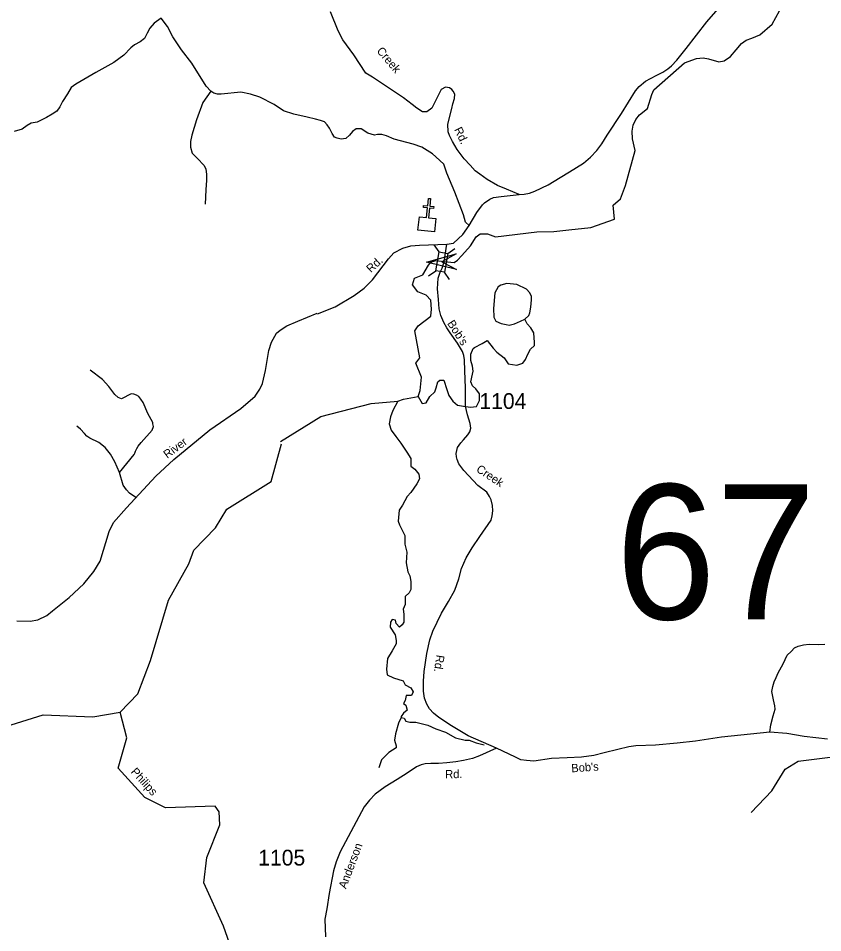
# Model space of a CAD drawing. Extents: x 884530 to 1028605, y 526725 to 653634.
# Drawn here: x 952349 to 958704, y 537506 to 544735 of the extents above; entities that cross this region are included whole.
import ezdxf

# ---------------------------------------------------------------- set-up
doc = ezdxf.new("R2010")
doc.units = 0
for name, color, linetype in [('Exist Cultural Church CELL', 7, 'Continuous'), ('Exist Hydrographic Creek Single Shore', 7, 'Continuous'), ('Exist Hydrographic Creek Single Shore Label', 7, 'Continuous'), ('Exist Hydrographic Pond Over 1500 Sq Ft', 7, 'Continuous'), ('Exist Road Non-System Type 51', 7, 'Continuous'), ('Exist Road Secondary Structure Standard Bridge Attributed CELL', 7, 'Continuous'), ('Exist Road Secondary Structure Standard Bridge CELL', 7, 'Continuous'), ('Exist Road Secondary Structure Standard Bridge Number Label', 7, 'Continuous'), ('Exist Road Secondary Type 51 Attributed', 7, 'Continuous'), ('Exist Road Secondary Type 51 Label', 7, 'Continuous'), ('Exist Road Secondary Type 51 Number Label', 7, 'Continuous')]:
    doc.layers.add(name, color=color, linetype=linetype)

msp = doc.modelspace()

# ---------------------------------------------------------------- linework, layer by layer
at = {"layer": 'Exist Cultural Church CELL'}
msp.add_lwpolyline([(955517.5, 543165.4), (955574.1, 543159.7), (955581.9, 543235.4), (955550.1, 543238.7), (955551.7, 543254.6), (955583.6, 543251.3), (955589.7, 543311.1), (955605.6, 543309.5), (955599.5, 543249.7), (955631.3, 543246.4), (955629.7, 543230.5), (955597.9, 543233.8), (955590.1, 543158), (955647.4, 543152), (955636.6, 543046.1), (955506.6, 543059.5)], close=True, dxfattribs=at)
at = {"layer": 'Exist Hydrographic Creek Single Shore'}
for points in [[(957353.5, 544132.8), (957370.1, 544170.2), (957612.3, 544383.1), (957707.1, 544416.4), (957759.1, 544422.4), (957803.1, 544414.4), (957883.1, 544391.4), (957927.1, 544397.4), (957976.1, 544432.4), (958021.1, 544485.4), (958064.1, 544536), (958100.1, 544563), (958144.1, 544577), (958207.1, 544604), (958305.1, 544688.6), (958363.1, 544792.7)], [(955348.1, 541708.8), (955393.4, 541723), (955508.1, 541744.2), (955525.1, 541792.4), (955533.5, 541897.2), (955490.4, 542009.4), (955521.9, 542050.9), (955483.1, 542264), (955507, 542302.3), (955607.5, 542378.9), (955614.7, 542436.4), (955607.5, 542505.8), (955571.6, 542546.5), (955504.7, 542572.9), (955464, 542627.9), (955478.3, 542680.6), (955544.1, 542706.1), (955591, 542782.3), (955608, 542807.3), (955648, 542821.3), (955714, 542813.3), (955791.8, 542805.1), (955818.1, 542821.9), (955854, 542860.2), (955921, 542936.8), (955966.4, 543006.2), (955997.5, 543030.2), (956055, 543030.2), (956119.6, 543006.2), (956445, 543046), (956580, 543049), (956698, 543063), (956872, 543082), (957058.6, 543147.3), (957049, 543257.6), (957108, 543306.6), (957147, 543413.7), (957224, 543688.9), (957202, 543782), (957200, 543843), (957206.9, 543891.1), (957227, 543936.1), (957257, 543972.1), (957320, 544021.1), (957353.5, 544132.8)], [(955508.1, 541744.2), (955539.2, 541690.4), (955570.3, 541696.1), (955601.5, 541744.2), (955641.1, 541781), (955649.6, 541812.2), (955663.8, 541860.3), (955680.7, 541874.5), (955711.9, 541874.5), (955734.5, 541800.9), (955751.5, 541752.7), (955782.6, 541707.4), (955819.4, 541676.3), (955867.6, 541667.8), (955921.4, 541659.3), (955969.5, 541664.9), (955992.1, 541713.1), (955992.1, 541766.9), (955963.8, 541806.5), (955938.3, 541829.2), (955924.2, 541860.3), (955938.3, 541922.6), (955944, 541945.3), (955938.3, 541984.9), (955924.2, 542030.2), (955924.2, 542078.3), (955944, 542123.7), (955952.5, 542132.1), (956014.8, 542163.3), (956054.4, 542188.8), (956099.7, 542126.5), (956130.8, 542095.3), (956187.4, 542050), (956218.6, 542001.9), (956286.5, 541993.4), (956334.6, 542007.6), (956357.3, 542038.7), (956374.3, 542078.3), (956396.9, 542118), (956428.1, 542149.1), (956428.1, 542171.8), (956422.4, 542248.2), (956399.7, 542287.9), (956368.6, 542319), (956351.6, 542357.3)], [(954420.8, 541387.9), (954739.9, 541586.5), (955136.7, 541690.1), (955348.1, 541708.8)], [(955348.1, 541708.8), (955308.5, 541635.2), (955288.7, 541584.3), (955280.2, 541527.6), (955294.3, 541479.5), (955331.1, 541428.5), (955370.8, 541374.7), (955418.9, 541303.9), (955450, 541255.8), (955450, 541193.5), (955481.2, 541170.9), (955512.3, 541131.2), (955518, 541094.4), (955498.2, 541054.8), (955451.5, 540985.4), (955420.3, 540954.2), (955383.5, 540886.3), (955358, 540846.6), (955349.5, 540758.9), (955359.5, 540729.1), (955401.9, 540647), (955401.9, 540576.2), (955418.9, 540513.9), (955413.2, 540429), (955427.4, 540358.2), (955441.5, 540327.1), (955450, 540281.8), (955450, 540219.5), (955435.9, 540194), (955404.7, 540162.8), (955404.7, 540131.7), (955404.7, 540100.5), (955390.6, 540063.7), (955396.3, 540024.1), (955396.3, 539961.8), (955382.1, 539939.2), (955359.5, 539922.2), (955334, 539950.5), (955328.3, 539976), (955302.8, 539981.6), (955288.7, 539961.8), (955285.9, 539922.2), (955325.5, 539859.9), (955334, 539814.6), (955334, 539789.1), (955302.8, 539735.3), (955266, 539673), (955257.5, 539588), (955264.6, 539544.2), (955312.7, 539521.5), (955389.2, 539496), (955406.2, 539464.9), (955451.5, 539442.2), (955468.4, 539411.1), (955454.3, 539379.9), (955414.7, 539379.9), (955406.2, 539340.3), (955392, 539317.6), (955411.8, 539303.5), (955420.3, 539263.8), (955392, 539241.2), (955375, 539215.7), (955375, 539207.2)], [(953154.7, 539248.7), (953293.4, 539393.6), (953394.5, 539657.3), (953536.8, 540133.6), (953697.3, 540422.4), (953734.6, 540530), (953907.5, 540707), (953996.2, 540852.9), (954346, 541072.3), (954429.4, 541370.7)], [(951041.2, 539188.4), (951543.3, 539189.3), (951881.2, 539310.4), (951954.6, 539266.3), (952015.9, 539114.1), (952208, 539123.3), (952545.3, 539228.1), (952936.8, 539213.7), (953154.7, 539248.7)], [(954370.3, 536871.1), (954272.6, 536938.7), (954068.1, 537280.9), (953969.8, 537558.5), (953815.1, 537899.6), (953839.1, 538099.4), (953940.1, 538359.8), (953935.4, 538461.7), (953903.6, 538505), (953511.3, 538493.2), (953347.4, 538575.3), (953139, 538805.9), (953205.9, 539047.4), (953154.7, 539248.7)], [(955375, 539207.2), (955352.4, 539161.9), (955329.7, 539077), (955321.2, 539028.8), (955335.4, 538983.5), (955335.4, 538966.5), (955275.9, 538929.7), (955244.8, 538898.6), (955219.3, 538873.1), (955198.1, 538809.4)], [(955375, 539207.2), (955397.7, 539201.5), (955411.8, 539178.9), (955443, 539170.4), (955491.1, 539170.4), (955584.5, 539147.7), (955646.8, 539116.6), (955723.2, 539091.1), (955802.5, 539045.8), (955878.9, 539028.8), (955910, 539028.8), (955966.6, 539006.2), (956028.9, 538992)], [(958138.5, 538455.6), (958302.9, 538626.3), (958408.9, 538798), (958511.1, 538861.6), (959080.7, 538932.1)]]:
    msp.add_lwpolyline(points, dxfattribs=at)
at = {"layer": 'Exist Hydrographic Pond Over 1500 Sq Ft'}
msp.add_lwpolyline([(956269.5, 542319), (956316.2, 542341.7), (956351.6, 542357.3), (956382.8, 542384.1), (956391.3, 542406.8), (956398.3, 542450.7), (956402.6, 542508.7), (956402.6, 542535.6), (956391.3, 542563.9), (956364.4, 542593.7), (956286.5, 542629.1), (956208.7, 542637.6), (956162, 542626.2), (956139.3, 542610.7), (956115.3, 542563.9), (956103.9, 542439.4), (956106.8, 542372.8), (956122.3, 542341.7), (956164.8, 542323.3), (956204.4, 542314.8), (956227.1, 542307.7)], close=True, dxfattribs=at)
at = {"layer": 'Exist Road Non-System Type 51'}
for points in [[(953478.3, 544734.8), (953423.7, 544696.9), (953387.4, 544656), (953366.2, 544618.1), (953345, 544575.7), (953311.7, 544548.4), (953266.3, 544525.7), (953237.5, 544501.5), (953183, 544443.9), (953102.7, 544384.8), (952960.4, 544306), (952865.7, 544250.7), (952803.7, 544214.3), (952765.8, 544187.1), (952737, 544138.6), (952699.2, 544076.5), (952678, 544034), (952653.7, 544000.7), (952615.9, 543976.5), (952570.5, 543950.7), (952497.8, 543914.3), (952451.6, 543906), (952419.8, 543886.3), (952378.9, 543857.5), (952315.3, 543839.3)], [(953870.4, 544159), (953832.6, 544198.4), (953719, 544380.3), (953637.3, 544484.8), (953570.6, 544587.8), (953526.7, 544671.2), (953478.3, 544734.8)], [(953870.4, 544159), (953806.1, 544068.9), (953756.1, 543931), (953719.8, 543811.3), (953709.2, 543759.8), (953709.2, 543717.4), (953722.8, 543667.4), (953763.7, 543626.5), (953815.2, 543573.4), (953831.3, 543544.4), (953835.4, 543499.9), (953835.4, 543455.4), (953831.3, 543378.4), (953824.6, 543266.4)], [(955910.8, 543096.7), (955882.1, 543123.4), (955865.5, 543181), (955798.8, 543361.3), (955735.2, 543509.8), (955711.2, 543582.7), (955649.1, 543640.3), (955622.4, 543662.1), (955537.8, 543716.1), (955468, 543739.3), (955318.1, 543778.7), (955257.5, 543806), (955220.3, 543815.8), (955187.9, 543815.8), (955163.7, 543811.7), (955111, 543828), (955058.3, 543860.3), (955017.8, 543860.3), (954989.5, 543840.1), (954965.2, 543811.7), (954936.8, 543783.4), (954900.4, 543779.3), (954868, 543787.5), (954847.9, 543794.7), (954828.2, 543825), (954807, 543865.9), (954790.4, 543891.6), (954769.2, 543915.9), (954735.8, 543928), (954698, 543937.1), (954631.4, 543952.2), (954525.4, 543978), (954445.1, 544003.7), (954370.9, 544052.2), (954256.6, 544110.6), (954182.4, 544136.3), (954106.7, 544151.5), (953952.8, 544135.7), (953923.2, 544134.9), (953894.7, 544142.4), (953870.4, 544159)], [(953148.8, 541143.4), (953264.8, 541286.4), (953270.4, 541297.7), (953274, 541312.3), (953285.3, 541332.8), (953295, 541352.3), (953320.1, 541381.6), (953407.9, 541477.6), (953416.2, 541506.9), (953412.3, 541528.6), (953411.1, 541539.8), (953371.6, 541610), (953335.4, 541697.7), (953317.3, 541722.7), (953300.7, 541743.6), (953282.5, 541754.8), (953261.6, 541763.1), (953240.8, 541767.3), (953164.1, 541726.9), (953137.7, 541738.1), (953112.6, 541761.8), (953065.3, 541823.1), (953015.1, 541878.7), (952916.3, 541953.9)], [(953148.8, 541143.4), (953111.2, 541229.7), (953077.8, 541288.2), (953036, 541342.6), (952984.5, 541381.6), (952913.4, 541415), (952891.2, 541431.7), (952871.7, 541451.2), (952841, 541487.4), (952811.8, 541509.7)], [(953277, 540945.6), (953228.2, 540981.9), (953203.2, 541008.3), (953178, 541044.6), (953148.8, 541143.4)], [(958287.2, 539089.9), (958293.5, 539149.4), (958312.1, 539221.4), (958328.1, 539272), (958327.2, 539299.5), (958316.7, 539347.9), (958302.4, 539413.2), (958310.4, 539453.2), (958321, 539488.8), (958336.1, 539523.4), (958353.9, 539559.8), (958393, 539630.8), (958424.9, 539700.1), (958456.3, 539729.7), (958482.5, 539758.4), (958510.2, 539772.1), (958552, 539782.7), (958596.3, 539787.2), (958670.2, 539784.5), (958720.7, 539787.2)]]:
    msp.add_lwpolyline(points, dxfattribs=at)
at = {"layer": 'Exist Road Secondary Structure Standard Bridge Attributed CELL'}
msp.add_lwpolyline([(955810.8, 542747.7), (955574.2, 542806.4), (955808.5, 542873.9), (955696.1, 542808.7)], close=True, dxfattribs=at)
at = {"layer": 'Exist Road Secondary Structure Standard Bridge CELL'}
for p, q in [((955673.8, 542888.5), (955634.2, 542945)), ((955741.8, 542876.5), (955798.3, 542916.1)), ((955590.7, 542700.1), (955647.3, 542739.7)), ((955756.3, 542670.9), (955716.8, 542727.5))]:
    msp.add_line(p, q, dxfattribs=at)
msp.add_lwpolyline([(955647.3, 542739.7), (955673.5, 542888.5), (955743, 542876.3), (955716.8, 542727.5)], close=True, dxfattribs=at)
at = {"layer": 'Exist Road Secondary Type 51 Attributed'}
for points in [[(956305.4, 543341.4), (956347, 543344.7), (956389, 543352.7), (956430.8, 543367), (956535.3, 543418.7), (956630, 543476.8), (956705, 543520.3), (956815, 543588.3), (956870.3, 543635.8), (956919, 543689.4), (956960, 543742.4), (957002.1, 543810.9), (957114.2, 543983.3), (957224.4, 544162.3), (957254.6, 544196.8), (957305, 544237.8), (957343, 544259.8), (957395.1, 544286.1), (957441.1, 544310.3), (957480.1, 544334.8), (957510.1, 544360.4), (957552.1, 544402.9), (957626.1, 544495.4), (957789.2, 544706.8), (958026.1, 544981.3)], [(956305.4, 543341.4), (956206.6, 543383), (956136.3, 543413.4), (956052.3, 543460.3), (955994.4, 543501.6), (955958.6, 543527.8), (955918.6, 543574.6), (955871.1, 543623), (955815.3, 543697.4), (955779.3, 543761.2), (955756, 543807.8), (955746.4, 543838.1), (955743.6, 543898.8), (955775.3, 544022.9), (955782.2, 544058.7), (955796, 544100.1), (955798.7, 544135.9), (955784.9, 544159.4), (955773.9, 544171.8), (955754.6, 544184.2), (955724.3, 544189.7), (955689.9, 544173.2), (955615.5, 544024.4), (955576.6, 543994.2), (955542.1, 543994.2), (955499, 544024.4), (955460.2, 544054.7), (955391.2, 544106.4), (955288.8, 544174.6), (955146.2, 544269.7), (955093.8, 544300), (955000.1, 544446.2), (954914, 544564.8), (954875.4, 544635.1), (954816, 544787.2)], [(955733.5, 542949.2), (955787.1, 542956.6), (955861.5, 543025.9), (955910.8, 543096.7), (955971.1, 543199.1), (956015.4, 543259.6), (956031.7, 543275.5), (956075, 543305.6), (956104.7, 543316.9), (956165.3, 543326.5), (956305.4, 543341.4)], [(954712.9, 542398.5), (954852.5, 542454.8), (955001.9, 542542.6), (955081.4, 542601.3), (955148, 542666.6), (955272.9, 542834.6), (955316.8, 542880.5), (955386.7, 542918.6), (955450.5, 542935.3), (955519.9, 542942.2), (955733.5, 542949.2)], [(955714.1, 542808.9), (955733.5, 542949.2)], [(956127, 538965.6), (955902.9, 539061.6), (955771, 539140.7), (955672, 539207.2), (955630.2, 539242.3), (955597.6, 539276.6), (955577.1, 539312.1), (955557.5, 539361), (955551.7, 539416.2), (955550, 539493.9), (955556.7, 539571.7), (955576.3, 539713.4), (955600.1, 539820.8), (955625.2, 539889.4), (955692.5, 540031.9), (955746.8, 540123), (955797.3, 540213.7), (955830.8, 540304), (955851.6, 540385.9), (955888, 540469.1), (955935.6, 540548.5), (955995.4, 540637.3), (956085.2, 540766.7), (956091.9, 540802.7), (956097.7, 540842), (956094.8, 540883.4), (956085.6, 540926.8), (956073.1, 540954.4), (956050.5, 540987.9), (955980.5, 541041.3), (955868.4, 541159.2), (955829.1, 541213.6), (955815.4, 541246.1), (955809.9, 541267.9), (955809.8, 541293.3), (955818.2, 541340.5), (955844.5, 541378), (955865.3, 541403), (955901.4, 541441.9), (955916.8, 541465.2), (955923.5, 541495.3), (955918.5, 541531.3), (955898.6, 541600.9), (955883.4, 541667.5), (955882.6, 541813.8), (955878, 541948.9), (955874.6, 542034.1), (955869.6, 542069.2), (955858.4, 542100.1), (955818.2, 542166.6), (955762.2, 542247.7), (955733.8, 542288.7), (955711.3, 542328.8), (955687.4, 542384.4), (955674.9, 542437.9), (955669.7, 542511.1), (955661.4, 542597.2), (955665, 542681.2), (955682, 542727.2), (955698.8, 542760.3), (955714.1, 542808.9)], [(952620.1, 540049.2), (952750.5, 540155.4), (952867, 540264.4), (952946.1, 540360.2), (952994.6, 540442.3), (953066.8, 540677.5), (953101.2, 540749.8), (953202.8, 540865.7), (953434.5, 541114.2), (953577.3, 541246.1), (953863, 541480.3), (954108.1, 541649.3), (954219.2, 541748.5), (954257.3, 541803.6), (954279.5, 541848.1), (954303.1, 541949.4), (954329.4, 542109.8), (954348.8, 542173.7), (954389.1, 542244.5), (954416.8, 542270.2), (954470.9, 542304.9), (954558.3, 542341), (954710.7, 542402.6)], [(952337, 539970.1), (952443.9, 539968.7), (952502.1, 539979.8), (952574.3, 540014.5), (952620.1, 540049.2)], [(958743.3, 539037.1), (958556.9, 539057.1), (958420.7, 539080.5), (958287.2, 539089.9), (957906, 539051.3), (957700, 539019.9), (957554.6, 539004), (957382.7, 538987.5), (957229.1, 538984.4), (957171.5, 538975.2), (957086.3, 538953.4), (956977.2, 538928), (956897, 538907.9), (956798, 538893.3), (956685.2, 538889.1), (956562.3, 538883.2), (956423.2, 538861.1), (956363, 538866.9), (956319.6, 538873.6), (956276.1, 538893.7), (956127, 538965.6)], [(956127, 538965.6), (955992.9, 538903.7), (955936.9, 538882), (955866.7, 538866.9), (955806.1, 538855.6), (955735.1, 538848.1), (955668.2, 538842.3), (955608.9, 538843.1), (955564.6, 538841.4), (955532.9, 538833.9), (955494, 538818.4), (955420.5, 538767.4), (955342.8, 538717.3), (955247.5, 538658.8), (955168.5, 538599.8), (955122.6, 538553), (955082, 538499.9), (954892.5, 538144.6), (954859.8, 538065.2), (954839.7, 537994.1), (954805.9, 537816.5), (954786.7, 537694.4), (954772, 537613.8), (954777.1, 537472.5)]]:
    msp.add_lwpolyline(points, dxfattribs=at)

# ---------------------------------------------------------------- texts
at = {"layer": 'Exist Hydrographic Creek Single Shore Label'}
msp.add_text('Philips', height=65.62, rotation=312.10595, dxfattribs=at).set_placement((953233.7, 538774.5))
msp.add_text('Philips', height=65.62, rotation=312.10595, dxfattribs=at).set_placement((953233.7, 538774.5))
at = {"layer": 'Exist Road Secondary Structure Standard Bridge Number Label'}
msp.add_text('67', height=1066.27, dxfattribs=at).set_placement((957067, 539983.7))
at = {"layer": 'Exist Road Secondary Type 51 Label'}
for s, rotation, p in [('Creek', 310.21529, (955176.5, 544474.5)), ('Rd.', 295.42101, (955790.6, 543856.2)), ('Rd.', 43.07594, (955135.5, 542719.2)), ("Bob's", 303.02856, (955734.7, 542322.7)), ('River', 36.58771, (953525.7, 541251.7)), ('Creek', 326.40159, (955961.5, 541155.8)), ('Rd.', 261.27716, (955652.7, 539705.6)), ("Bob's", 3.95367, (956720.3, 538773.2)), ('Rd.', 0.94848, (955722, 538726.2)), ('Anderson', 69.53322, (954938.2, 537848))]:
    msp.add_text(s, height=65.62, rotation=rotation, dxfattribs=at).set_placement(p)
at = {"layer": 'Exist Road Secondary Type 51 Number Label'}
for s, p in [('1104', (955991.6, 541646.5)), ('1105', (954244.1, 538036.7))]:
    msp.add_text(s, height=125, dxfattribs=at).set_placement(p)

doc.saveas('drawing.dxf')
